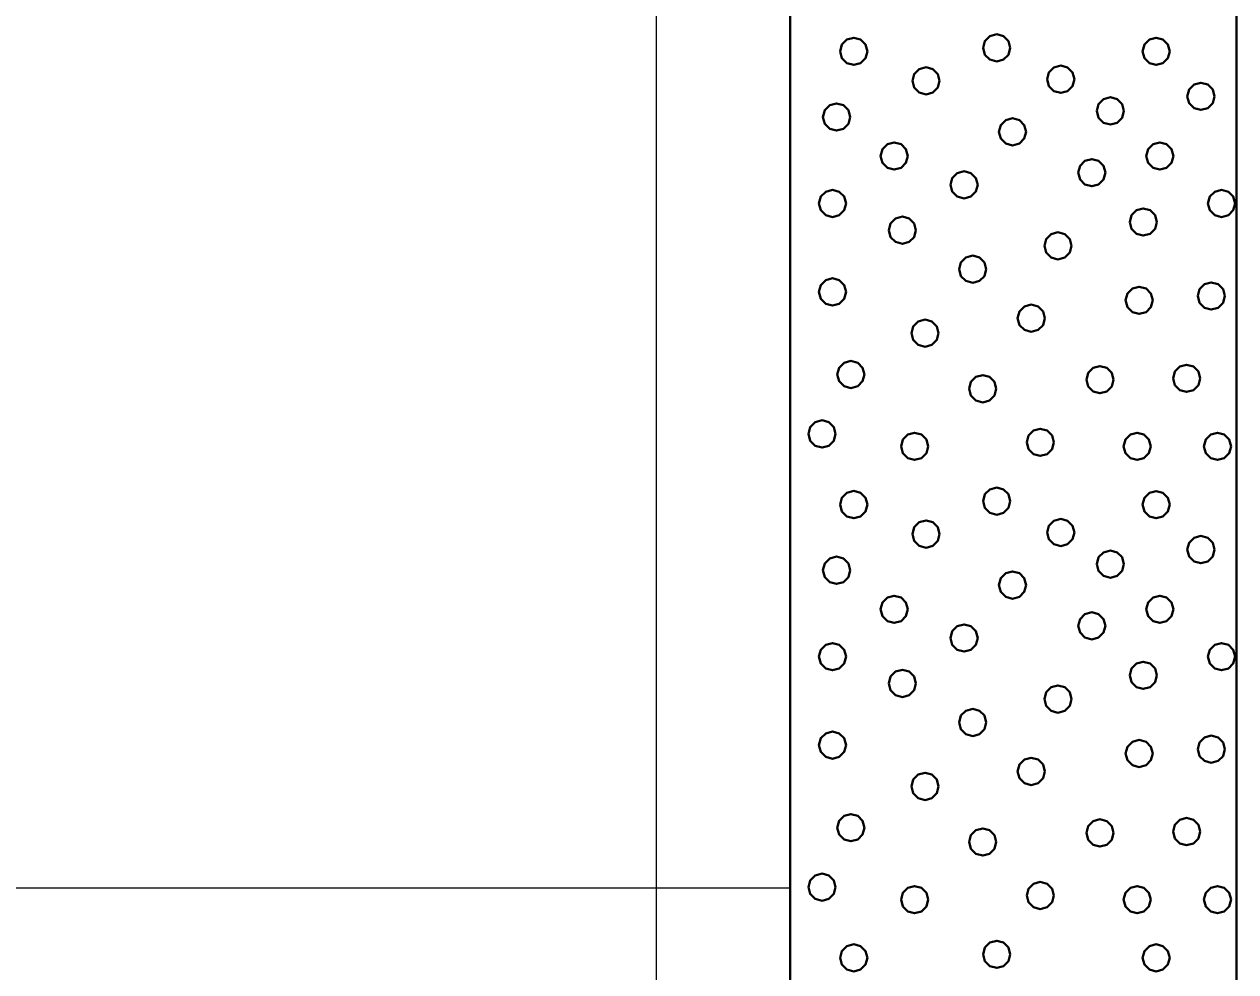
# Model space of a CAD drawing. Extents: x -582 to 653, y -817 to -3.
# Drawn here: x 320.25 to 327.04, y -255.94 to -250.63 of the extents above; entities that cross this region are included whole.
import ezdxf

# ---------------------------------------------------------------- set-up
doc = ezdxf.new("R2010")
doc.units = 0
doc.header["$LTSCALE"] = 0.4
doc.layers.add('27', color=7, linetype='Continuous', lineweight=40)
doc.layers.add('7', color=7, linetype='Continuous', lineweight=13)

msp = doc.modelspace()

# ---------------------------------------------------------------- linework, layer by layer
at = {"layer": '27'}
for points in [[(324.5465, -250.5729), (327.0465, -250.5729), (327.0465, -258.6729), (324.5465, -258.6729)], [(324.9784, -250.7855), (324.9682, -250.7474), (324.9403, -250.7196), (324.9022, -250.7093), (324.8641, -250.7196), (324.8362, -250.7474), (324.826, -250.7855), (324.8362, -250.8236), (324.8641, -250.8515), (324.9022, -250.8617), (324.9403, -250.8515), (324.9682, -250.8236)], [(325.7794, -250.766), (325.7692, -250.7279), (325.7413, -250.7), (325.7032, -250.6898), (325.6651, -250.7), (325.6372, -250.7279), (325.627, -250.766), (325.6372, -250.8041), (325.6651, -250.8319), (325.7032, -250.8422), (325.7413, -250.8319), (325.7692, -250.8041)], [(326.673, -250.7856), (326.6628, -250.7475), (326.6349, -250.7196), (326.5968, -250.7094), (326.5587, -250.7196), (326.5308, -250.7475), (326.5206, -250.7856), (326.5308, -250.8237), (326.5587, -250.8516), (326.5968, -250.8618), (326.6349, -250.8516), (326.6628, -250.8237)], [(326.1384, -250.9418), (326.1282, -250.9037), (326.1003, -250.8758), (326.0622, -250.8656), (326.0241, -250.8758), (325.9962, -250.9037), (325.986, -250.9418), (325.9962, -250.9799), (326.0241, -251.0078), (326.0622, -251.018), (326.1003, -251.0078), (326.1282, -250.9799)], [(325.3833, -250.9508), (325.3731, -250.9127), (325.3452, -250.8848), (325.3071, -250.8746), (325.269, -250.8848), (325.2411, -250.9127), (325.2309, -250.9508), (325.2411, -250.9889), (325.269, -251.0168), (325.3071, -251.027), (325.3452, -251.0168), (325.3731, -250.9889)], [(326.9239, -251.0377), (326.9137, -250.9996), (326.8858, -250.9717), (326.8477, -250.9615), (326.8096, -250.9717), (326.7817, -250.9996), (326.7715, -251.0377), (326.7817, -251.0758), (326.8096, -251.1037), (326.8477, -251.1139), (326.8858, -251.1037), (326.9137, -251.0758)], [(326.4166, -251.1191), (326.4064, -251.081), (326.3785, -251.0531), (326.3404, -251.0429), (326.3023, -251.0531), (326.2744, -251.081), (326.2642, -251.1191), (326.2744, -251.1572), (326.3023, -251.1851), (326.3404, -251.1953), (326.3785, -251.1851), (326.4064, -251.1572)], [(324.8822, -251.1534), (324.872, -251.1153), (324.8441, -251.0874), (324.806, -251.0772), (324.7679, -251.0874), (324.74, -251.1153), (324.7298, -251.1534), (324.74, -251.1915), (324.7679, -251.2194), (324.806, -251.2296), (324.8441, -251.2194), (324.872, -251.1915)], [(325.8683, -251.2366), (325.8581, -251.1985), (325.8302, -251.1706), (325.7921, -251.1604), (325.754, -251.1706), (325.7261, -251.1985), (325.7159, -251.2366), (325.7261, -251.2747), (325.754, -251.3026), (325.7921, -251.3128), (325.8302, -251.3026), (325.8581, -251.2747)], [(325.2051, -251.3721), (325.1949, -251.334), (325.167, -251.3061), (325.1289, -251.2959), (325.0908, -251.3061), (325.0629, -251.334), (325.0527, -251.3721), (325.0629, -251.4102), (325.0908, -251.438), (325.1289, -251.4483), (325.167, -251.438), (325.1949, -251.4102)], [(326.6938, -251.3721), (326.6836, -251.334), (326.6557, -251.3061), (326.6176, -251.2959), (326.5795, -251.3061), (326.5516, -251.334), (326.5414, -251.3721), (326.5516, -251.4102), (326.5795, -251.438), (326.6176, -251.4483), (326.6557, -251.438), (326.6836, -251.4102)], [(326.3124, -251.4649), (326.3022, -251.4268), (326.2743, -251.3989), (326.2362, -251.3887), (326.1981, -251.3989), (326.1702, -251.4268), (326.16, -251.4649), (326.1702, -251.503), (326.1981, -251.5308), (326.2362, -251.5411), (326.2743, -251.5308), (326.3022, -251.503)], [(325.5967, -251.5335), (325.5865, -251.4954), (325.5586, -251.4675), (325.5205, -251.4573), (325.4824, -251.4675), (325.4545, -251.4954), (325.4443, -251.5335), (325.4545, -251.5716), (325.4824, -251.5995), (325.5205, -251.6097), (325.5586, -251.5995), (325.5865, -251.5716)], [(324.8593, -251.6377), (324.8491, -251.5996), (324.8212, -251.5718), (324.7831, -251.5615), (324.745, -251.5718), (324.7171, -251.5996), (324.7069, -251.6377), (324.7171, -251.6758), (324.745, -251.7037), (324.7831, -251.7139), (324.8212, -251.7037), (324.8491, -251.6758)], [(327.0396, -251.6377), (327.0293, -251.5996), (327.0015, -251.5718), (326.9634, -251.5615), (326.9253, -251.5718), (326.8974, -251.5996), (326.8872, -251.6377), (326.8974, -251.6758), (326.9253, -251.7037), (326.9634, -251.7139), (327.0015, -251.7037), (327.0293, -251.6758)], [(326.601, -251.742), (326.5908, -251.7039), (326.5629, -251.676), (326.5248, -251.6658), (326.4867, -251.676), (326.4588, -251.7039), (326.4486, -251.742), (326.4588, -251.7801), (326.4867, -251.808), (326.5248, -251.8182), (326.5629, -251.808), (326.5908, -251.7801)], [(325.2509, -251.7878), (325.2407, -251.7497), (325.2128, -251.7218), (325.1747, -251.7116), (325.1366, -251.7218), (325.1087, -251.7497), (325.0985, -251.7878), (325.1087, -251.8259), (325.1366, -251.8537), (325.1747, -251.864), (325.2128, -251.8537), (325.2407, -251.8259)], [(326.123, -251.8755), (326.1128, -251.8374), (326.0849, -251.8095), (326.0468, -251.7993), (326.0087, -251.8095), (325.9808, -251.8374), (325.9706, -251.8755), (325.9808, -251.9136), (326.0087, -251.9415), (326.0468, -251.9517), (326.0849, -251.9415), (326.1128, -251.9136)], [(325.645, -252.0064), (325.6348, -251.9683), (325.6069, -251.9404), (325.5688, -251.9302), (325.5307, -251.9404), (325.5028, -251.9683), (325.4926, -252.0064), (325.5028, -252.0445), (325.5307, -252.0724), (325.5688, -252.0826), (325.6069, -252.0724), (325.6348, -252.0445)], [(324.8593, -252.1335), (324.8491, -252.0954), (324.8212, -252.0676), (324.7831, -252.0573), (324.745, -252.0676), (324.7171, -252.0954), (324.7069, -252.1335), (324.7171, -252.1716), (324.745, -252.1995), (324.7831, -252.2097), (324.8212, -252.1995), (324.8491, -252.1716)], [(326.9823, -252.1564), (326.9721, -252.1183), (326.9442, -252.0904), (326.9061, -252.0802), (326.868, -252.0904), (326.8402, -252.1183), (326.8299, -252.1564), (326.8402, -252.1945), (326.868, -252.2224), (326.9061, -252.2326), (326.9442, -252.2224), (326.9721, -252.1945)], [(326.5781, -252.1806), (326.5679, -252.1425), (326.54, -252.1146), (326.5019, -252.1044), (326.4638, -252.1146), (326.4359, -252.1425), (326.4257, -252.1806), (326.4359, -252.2187), (326.4638, -252.2466), (326.5019, -252.2568), (326.54, -252.2466), (326.5679, -252.2187)], [(325.973, -252.281), (325.9628, -252.2429), (325.9349, -252.215), (325.8968, -252.2048), (325.8587, -252.215), (325.8308, -252.2429), (325.8206, -252.281), (325.8308, -252.3191), (325.8587, -252.347), (325.8968, -252.3572), (325.9349, -252.347), (325.9628, -252.3191)], [(325.378, -252.3649), (325.3678, -252.3268), (325.3399, -252.2989), (325.3018, -252.2887), (325.2637, -252.2989), (325.2358, -252.3268), (325.2256, -252.3649), (325.2358, -252.403), (325.2637, -252.4309), (325.3018, -252.4411), (325.3399, -252.4309), (325.3678, -252.403)], [(324.9623, -252.5963), (324.9521, -252.5582), (324.9242, -252.5303), (324.8861, -252.5201), (324.848, -252.5303), (324.8201, -252.5582), (324.8099, -252.5963), (324.8201, -252.6344), (324.848, -252.6623), (324.8861, -252.6725), (324.9242, -252.6623), (324.9521, -252.6344)], [(326.3582, -252.6255), (326.3479, -252.5874), (326.3201, -252.5595), (326.282, -252.5493), (326.2439, -252.5595), (326.216, -252.5874), (326.2058, -252.6255), (326.216, -252.6636), (326.2439, -252.6915), (326.282, -252.7017), (326.3201, -252.6915), (326.3479, -252.6636)], [(326.8438, -252.6179), (326.8336, -252.5798), (326.8057, -252.5519), (326.7676, -252.5417), (326.7295, -252.5519), (326.7016, -252.5798), (326.6914, -252.6179), (326.7016, -252.656), (326.7295, -252.6839), (326.7676, -252.6941), (326.8057, -252.6839), (326.8336, -252.656)], [(325.7009, -252.6764), (325.6907, -252.6383), (325.6628, -252.6104), (325.6247, -252.6002), (325.5866, -252.6104), (325.5587, -252.6383), (325.5485, -252.6764), (325.5587, -252.7145), (325.5866, -252.7424), (325.6247, -252.7526), (325.6628, -252.7424), (325.6907, -252.7145)], [(324.8008, -252.9294), (324.7906, -252.8913), (324.7627, -252.8634), (324.7246, -252.8532), (324.6865, -252.8634), (324.6587, -252.8913), (324.6484, -252.9294), (324.6587, -252.9675), (324.6865, -252.9954), (324.7246, -253.0056), (324.7627, -252.9954), (324.7906, -252.9675)], [(326.0238, -252.9764), (326.0136, -252.9383), (325.9857, -252.9104), (325.9476, -252.9002), (325.9095, -252.9104), (325.8816, -252.9383), (325.8714, -252.9764), (325.8816, -253.0145), (325.9095, -253.0424), (325.9476, -253.0526), (325.9857, -253.0424), (326.0136, -253.0145)], [(325.3195, -252.9993), (325.3093, -252.9612), (325.2814, -252.9333), (325.2433, -252.9231), (325.2052, -252.9333), (325.1773, -252.9612), (325.1671, -252.9993), (325.1773, -253.0374), (325.2052, -253.0653), (325.2433, -253.0755), (325.2814, -253.0653), (325.3093, -253.0374)], [(326.5666, -252.9993), (326.5564, -252.9612), (326.5285, -252.9333), (326.4904, -252.9231), (326.4523, -252.9333), (326.4245, -252.9612), (326.4142, -252.9993), (326.4245, -253.0374), (326.4523, -253.0653), (326.4904, -253.0755), (326.5285, -253.0653), (326.5564, -253.0374)], [(327.0167, -252.9993), (327.0065, -252.9612), (326.9786, -252.9333), (326.9405, -252.9231), (326.9024, -252.9333), (326.8745, -252.9612), (326.8643, -252.9993), (326.8745, -253.0374), (326.9024, -253.0653), (326.9405, -253.0755), (326.9786, -253.0653), (327.0065, -253.0374)], [(325.7794, -253.306), (325.7692, -253.2679), (325.7413, -253.24), (325.7032, -253.2298), (325.6651, -253.24), (325.6372, -253.2679), (325.627, -253.306), (325.6372, -253.3441), (325.6651, -253.3719), (325.7032, -253.3822), (325.7413, -253.3719), (325.7692, -253.3441)], [(324.9784, -253.3255), (324.9682, -253.2874), (324.9403, -253.2596), (324.9022, -253.2493), (324.8641, -253.2596), (324.8362, -253.2874), (324.826, -253.3255), (324.8362, -253.3636), (324.8641, -253.3915), (324.9022, -253.4017), (324.9403, -253.3915), (324.9682, -253.3636)], [(326.673, -253.3256), (326.6628, -253.2875), (326.6349, -253.2596), (326.5968, -253.2494), (326.5587, -253.2596), (326.5308, -253.2875), (326.5206, -253.3256), (326.5308, -253.3637), (326.5587, -253.3916), (326.5968, -253.4018), (326.6349, -253.3916), (326.6628, -253.3637)], [(325.3833, -253.4908), (325.3731, -253.4527), (325.3452, -253.4248), (325.3071, -253.4146), (325.269, -253.4248), (325.2411, -253.4527), (325.2309, -253.4908), (325.2411, -253.5289), (325.269, -253.5568), (325.3071, -253.567), (325.3452, -253.5568), (325.3731, -253.5289)], [(326.1384, -253.4818), (326.1282, -253.4437), (326.1003, -253.4158), (326.0622, -253.4056), (326.0241, -253.4158), (325.9962, -253.4437), (325.986, -253.4818), (325.9962, -253.5199), (326.0241, -253.5478), (326.0622, -253.558), (326.1003, -253.5478), (326.1282, -253.5199)], [(326.9239, -253.5777), (326.9137, -253.5396), (326.8858, -253.5117), (326.8477, -253.5015), (326.8096, -253.5117), (326.7817, -253.5396), (326.7715, -253.5777), (326.7817, -253.6158), (326.8096, -253.6437), (326.8477, -253.6539), (326.8858, -253.6437), (326.9137, -253.6158)], [(326.4166, -253.6591), (326.4064, -253.621), (326.3785, -253.5931), (326.3404, -253.5829), (326.3023, -253.5931), (326.2744, -253.621), (326.2642, -253.6591), (326.2744, -253.6972), (326.3023, -253.7251), (326.3404, -253.7353), (326.3785, -253.7251), (326.4064, -253.6972)], [(324.8822, -253.6934), (324.872, -253.6553), (324.8441, -253.6274), (324.806, -253.6172), (324.7679, -253.6274), (324.74, -253.6553), (324.7298, -253.6934), (324.74, -253.7315), (324.7679, -253.7594), (324.806, -253.7696), (324.8441, -253.7594), (324.872, -253.7315)], [(325.8683, -253.7766), (325.8581, -253.7385), (325.8302, -253.7106), (325.7921, -253.7004), (325.754, -253.7106), (325.7261, -253.7385), (325.7159, -253.7766), (325.7261, -253.8147), (325.754, -253.8426), (325.7921, -253.8528), (325.8302, -253.8426), (325.8581, -253.8147)], [(325.2051, -253.9121), (325.1949, -253.874), (325.167, -253.8461), (325.1289, -253.8359), (325.0908, -253.8461), (325.0629, -253.874), (325.0527, -253.9121), (325.0629, -253.9502), (325.0908, -253.978), (325.1289, -253.9883), (325.167, -253.978), (325.1949, -253.9502)], [(326.6938, -253.9121), (326.6836, -253.874), (326.6557, -253.8461), (326.6176, -253.8359), (326.5795, -253.8461), (326.5516, -253.874), (326.5414, -253.9121), (326.5516, -253.9502), (326.5795, -253.978), (326.6176, -253.9883), (326.6557, -253.978), (326.6836, -253.9502)], [(326.3124, -254.0049), (326.3022, -253.9668), (326.2743, -253.9389), (326.2362, -253.9287), (326.1981, -253.9389), (326.1702, -253.9668), (326.16, -254.0049), (326.1702, -254.043), (326.1981, -254.0708), (326.2362, -254.0811), (326.2743, -254.0708), (326.3022, -254.043)], [(325.5967, -254.0735), (325.5865, -254.0354), (325.5586, -254.0075), (325.5205, -253.9973), (325.4824, -254.0075), (325.4545, -254.0354), (325.4443, -254.0735), (325.4545, -254.1116), (325.4824, -254.1395), (325.5205, -254.1497), (325.5586, -254.1395), (325.5865, -254.1116)], [(324.8593, -254.1777), (324.8491, -254.1396), (324.8212, -254.1118), (324.7831, -254.1015), (324.745, -254.1118), (324.7171, -254.1396), (324.7069, -254.1777), (324.7171, -254.2158), (324.745, -254.2437), (324.7831, -254.2539), (324.8212, -254.2437), (324.8491, -254.2158)], [(327.0396, -254.1777), (327.0293, -254.1396), (327.0015, -254.1118), (326.9634, -254.1015), (326.9253, -254.1118), (326.8974, -254.1396), (326.8872, -254.1777), (326.8974, -254.2158), (326.9253, -254.2437), (326.9634, -254.2539), (327.0015, -254.2437), (327.0293, -254.2158)], [(325.2509, -254.3278), (325.2407, -254.2897), (325.2128, -254.2618), (325.1747, -254.2516), (325.1366, -254.2618), (325.1087, -254.2897), (325.0985, -254.3278), (325.1087, -254.3659), (325.1366, -254.3937), (325.1747, -254.404), (325.2128, -254.3937), (325.2407, -254.3659)], [(326.601, -254.282), (326.5908, -254.2439), (326.5629, -254.216), (326.5248, -254.2058), (326.4867, -254.216), (326.4588, -254.2439), (326.4486, -254.282), (326.4588, -254.3201), (326.4867, -254.348), (326.5248, -254.3582), (326.5629, -254.348), (326.5908, -254.3201)], [(326.123, -254.4155), (326.1128, -254.3774), (326.0849, -254.3495), (326.0468, -254.3393), (326.0087, -254.3495), (325.9808, -254.3774), (325.9706, -254.4155), (325.9808, -254.4536), (326.0087, -254.4815), (326.0468, -254.4917), (326.0849, -254.4815), (326.1128, -254.4536)], [(325.645, -254.5464), (325.6348, -254.5083), (325.6069, -254.4804), (325.5688, -254.4702), (325.5307, -254.4804), (325.5028, -254.5083), (325.4926, -254.5464), (325.5028, -254.5845), (325.5307, -254.6124), (325.5688, -254.6226), (325.6069, -254.6124), (325.6348, -254.5845)], [(324.8593, -254.6735), (324.8491, -254.6354), (324.8212, -254.6076), (324.7831, -254.5973), (324.745, -254.6076), (324.7171, -254.6354), (324.7069, -254.6735), (324.7171, -254.7116), (324.745, -254.7395), (324.7831, -254.7497), (324.8212, -254.7395), (324.8491, -254.7116)], [(326.5781, -254.7206), (326.5679, -254.6825), (326.54, -254.6546), (326.5019, -254.6444), (326.4638, -254.6546), (326.4359, -254.6825), (326.4257, -254.7206), (326.4359, -254.7587), (326.4638, -254.7866), (326.5019, -254.7968), (326.54, -254.7866), (326.5679, -254.7587)], [(326.9823, -254.6964), (326.9721, -254.6583), (326.9442, -254.6304), (326.9061, -254.6202), (326.868, -254.6304), (326.8402, -254.6583), (326.8299, -254.6964), (326.8402, -254.7345), (326.868, -254.7624), (326.9061, -254.7726), (326.9442, -254.7624), (326.9721, -254.7345)], [(325.973, -254.821), (325.9628, -254.7829), (325.9349, -254.755), (325.8968, -254.7448), (325.8587, -254.755), (325.8308, -254.7829), (325.8206, -254.821), (325.8308, -254.8591), (325.8587, -254.887), (325.8968, -254.8972), (325.9349, -254.887), (325.9628, -254.8591)], [(325.378, -254.9049), (325.3678, -254.8668), (325.3399, -254.8389), (325.3018, -254.8287), (325.2637, -254.8389), (325.2358, -254.8668), (325.2256, -254.9049), (325.2358, -254.943), (325.2637, -254.9709), (325.3018, -254.9811), (325.3399, -254.9709), (325.3678, -254.943)], [(324.9623, -255.1363), (324.9521, -255.0982), (324.9242, -255.0703), (324.8861, -255.0601), (324.848, -255.0703), (324.8201, -255.0982), (324.8099, -255.1363), (324.8201, -255.1744), (324.848, -255.2023), (324.8861, -255.2125), (324.9242, -255.2023), (324.9521, -255.1744)], [(326.8438, -255.1579), (326.8336, -255.1198), (326.8057, -255.0919), (326.7676, -255.0817), (326.7295, -255.0919), (326.7016, -255.1198), (326.6914, -255.1579), (326.7016, -255.196), (326.7295, -255.2239), (326.7676, -255.2341), (326.8057, -255.2239), (326.8336, -255.196)], [(325.7009, -255.2164), (325.6907, -255.1783), (325.6628, -255.1504), (325.6247, -255.1402), (325.5866, -255.1504), (325.5587, -255.1783), (325.5485, -255.2164), (325.5587, -255.2545), (325.5866, -255.2824), (325.6247, -255.2926), (325.6628, -255.2824), (325.6907, -255.2545)], [(326.3582, -255.1655), (326.3479, -255.1274), (326.3201, -255.0995), (326.282, -255.0893), (326.2439, -255.0995), (326.216, -255.1274), (326.2058, -255.1655), (326.216, -255.2036), (326.2439, -255.2315), (326.282, -255.2417), (326.3201, -255.2315), (326.3479, -255.2036)], [(324.8008, -255.4694), (324.7906, -255.4313), (324.7627, -255.4034), (324.7246, -255.3932), (324.6865, -255.4034), (324.6587, -255.4313), (324.6484, -255.4694), (324.6587, -255.5075), (324.6865, -255.5354), (324.7246, -255.5456), (324.7627, -255.5354), (324.7906, -255.5075)], [(325.3195, -255.5393), (325.3093, -255.5012), (325.2814, -255.4733), (325.2433, -255.4631), (325.2052, -255.4733), (325.1773, -255.5012), (325.1671, -255.5393), (325.1773, -255.5774), (325.2052, -255.6053), (325.2433, -255.6155), (325.2814, -255.6053), (325.3093, -255.5774)], [(326.0238, -255.5164), (326.0136, -255.4783), (325.9857, -255.4504), (325.9476, -255.4402), (325.9095, -255.4504), (325.8816, -255.4783), (325.8714, -255.5164), (325.8816, -255.5545), (325.9095, -255.5824), (325.9476, -255.5926), (325.9857, -255.5824), (326.0136, -255.5545)], [(326.5666, -255.5393), (326.5564, -255.5012), (326.5285, -255.4733), (326.4904, -255.4631), (326.4523, -255.4733), (326.4245, -255.5012), (326.4142, -255.5393), (326.4245, -255.5774), (326.4523, -255.6053), (326.4904, -255.6155), (326.5285, -255.6053), (326.5564, -255.5774)], [(327.0167, -255.5393), (327.0065, -255.5012), (326.9786, -255.4733), (326.9405, -255.4631), (326.9024, -255.4733), (326.8745, -255.5012), (326.8643, -255.5393), (326.8745, -255.5774), (326.9024, -255.6053), (326.9405, -255.6155), (326.9786, -255.6053), (327.0065, -255.5774)], [(324.9784, -255.8655), (324.9682, -255.8274), (324.9403, -255.7996), (324.9022, -255.7893), (324.8641, -255.7996), (324.8362, -255.8274), (324.826, -255.8655), (324.8362, -255.9036), (324.8641, -255.9315), (324.9022, -255.9417), (324.9403, -255.9315), (324.9682, -255.9036)], [(325.7794, -255.846), (325.7692, -255.8079), (325.7413, -255.78), (325.7032, -255.7698), (325.6651, -255.78), (325.6372, -255.8079), (325.627, -255.846), (325.6372, -255.8841), (325.6651, -255.9119), (325.7032, -255.9222), (325.7413, -255.9119), (325.7692, -255.8841)], [(326.673, -255.8656), (326.6628, -255.8275), (326.6349, -255.7996), (326.5968, -255.7894), (326.5587, -255.7996), (326.5308, -255.8275), (326.5206, -255.8656), (326.5308, -255.9037), (326.5587, -255.9316), (326.5968, -255.9418), (326.6349, -255.9316), (326.6628, -255.9037)]]:
    msp.add_lwpolyline(points, close=True, dxfattribs=at)
at = {"layer": '7'}
for p, q in [((323.7965, -315.4816), (323.7965, -169.1034)), ((291.6465, -255.4729), (324.5465, -255.4729))]:
    msp.add_line(p, q, dxfattribs=at)

doc.saveas('drawing.dxf')
